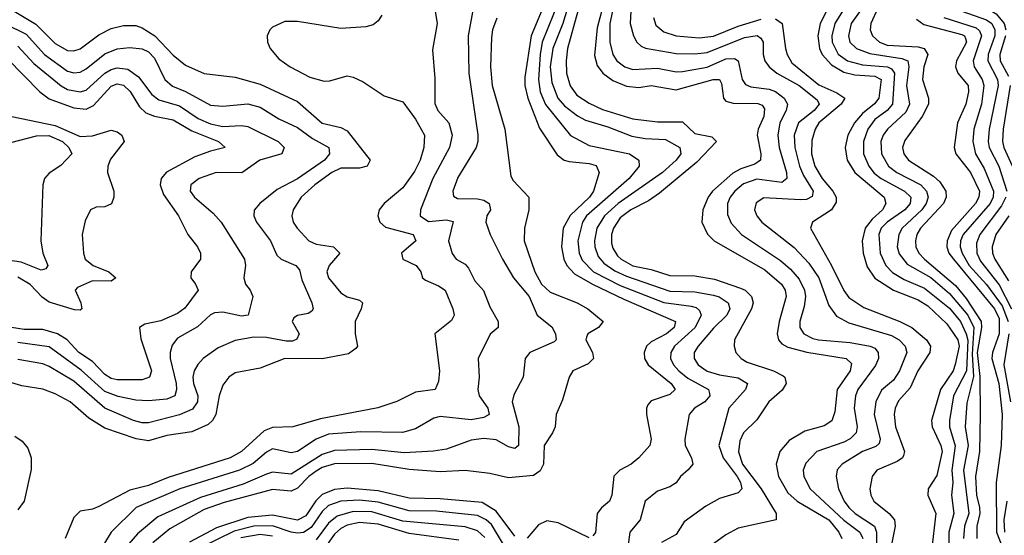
# Model space of a CAD drawing. Header units: inches. Extents: x 884549 to 1028252, y 526810 to 653624.
# Tile 979 of 1056: x 1021076 to 1024247, y 617840 to 619503. Entities that reach past the tile are written whole.
import ezdxf

# ---------------------------------------------------------------- set-up
doc = ezdxf.new("R2010")
doc.units = ezdxf.units.IN
doc.header["$MEASUREMENT"] = 0
doc.layers.add('B0621', color=7, linetype='Continuous')

msp = doc.modelspace()

# ---------------------------------------------------------------- linework, layer by layer
at = {"layer": 'B0621', "color": 5}
for points, elevation in [([(1024115.1, 620000), (1024124.5, 619970), (1024118.4, 619950), (1024058.2, 619890), (1024042.1, 619870), (1024035.5, 619850), (1024041.2, 619830), (1024056.9, 619810), (1024134.5, 619734.5), (1024145.5, 619710), (1024142.1, 619677.9), (1024124.3, 619610), (1024122.6, 619590), (1024129.5, 619570), (1024152.4, 619552.4), (1024196.2, 619536.2), (1024221, 619521), (1024246.7, 619490), (1024252.1, 619470)], 3080), ([(1022839.4, 619730), (1022723.2, 619450), (1022703, 619317), (1022703.1, 619290), (1022712.3, 619250), (1022750, 619152.8), (1022806.5, 619066.5), (1022828.8, 619050), (1022845, 619045), (1022910, 619039.1), (1022931.9, 619031.9), (1022941.5, 619010), (1022924, 618950), (1022910.7, 618930), (1022849, 618871), (1022826.1, 618830), (1022820.2, 618770), (1022828.1, 618730), (1022837.4, 618710), (1022862.9, 618682.9), (1022920.8, 618650), (1023021.3, 618601.3), (1023188.3, 618530), (1023183.1, 618510), (1023158.7, 618490), (1023110, 618464.3), (1023094.2, 618450), (1023086.5, 618430), (1023087.7, 618410), (1023100.1, 618390), (1023173.7, 618330), (1023186.3, 618310), (1023170, 618294.3), (1023110, 618273.2), (1023099.3, 618260.7), (1023094.5, 618250), (1023094.8, 618230), (1023109.3, 618150), (1023105, 618130), (1023070, 618089.8), (1023045.3, 618070), (1023008.3, 618050), (1022989.2, 618030.8), (1022982.8, 617970), (1022975.7, 617950), (1022950, 617929.1), (1022935.3, 617910), (1022930.6, 617849.4), (1022922, 617838)], 2720), ([(1023862.4, 619590), (1023817.4, 619490), (1023815.2, 619470), (1023822.7, 619450), (1023844.9, 619430), (1023870, 619419.9), (1023970, 619415.4), (1023988.9, 619410), (1024000.2, 619390), (1023987.5, 619350), (1023983.3, 619310), (1024003.3, 619250), (1024002.9, 619230), (1023982.7, 619190), (1023926.6, 619113.4), (1023919.4, 619090), (1023923.7, 619070), (1023938.1, 619050), (1024018.4, 618998.4), (1024039.5, 618979.5), (1024058.3, 618950), (1024059.2, 618930), (1024051.2, 618910), (1023977.3, 618830), (1023965.5, 618810), (1023960.6, 618790), (1023962.4, 618770), (1023971.9, 618750), (1023990.4, 618730), (1024090, 618645.1), (1024123.9, 618603.9), (1024172.5, 618530), (1024173.9, 618510), (1024159.4, 618430), (1024168, 618352), (1024169.4, 618230), (1024167.4, 618110), (1024153.7, 618030), (1024157.6, 617970), (1024167.3, 617930), (1024167.6, 617910), (1024158.7, 617870), (1024158.3, 617830)], 2980), ([(1022813.6, 619566.4), (1022758.4, 619430), (1022751.5, 619390), (1022747, 619310), (1022752, 619270), (1022769.2, 619229.2), (1022849.4, 619129.4), (1022910, 619096.9), (1023039.5, 619070), (1023069.4, 619050), (1023070.6, 619030), (1023038.8, 618990), (1022901.7, 618870), (1022888.2, 618850), (1022873, 618790), (1022877.3, 618750), (1022887.2, 618727.2), (1022924, 618690), (1023010, 618646), (1023150, 618591.1), (1023238.6, 618578.6), (1023254.2, 618574.2), (1023265.1, 618565.1), (1023270.8, 618550), (1023250.9, 618510), (1023185.1, 618450), (1023172.4, 618430), (1023172.3, 618410), (1023181.6, 618390), (1023198.6, 618370), (1023227.3, 618347.3), (1023293.8, 618310), (1023297, 618297), (1023298.2, 618290), (1023281.9, 618270), (1023248.8, 618250), (1023232.1, 618230), (1023218.1, 618150), (1023219.3, 618130), (1023239.1, 618090), (1023243.5, 618070), (1023229.2, 618050.8), (1023203.7, 618030), (1023190, 618009.8), (1023170, 617996.4), (1023130, 617982.4), (1023090.1, 617950), (1023074, 617890), (1023040.9, 617850), (1023030.5, 617769.5)], 2740), ([(1022960.5, 619570), (1022936, 619476), (1022927.3, 619387.3), (1022935.2, 619355.2), (1022953.3, 619330), (1022986.4, 619306.4), (1023030, 619287.8), (1023070, 619283.7), (1023110, 619290.1), (1023190, 619276.3), (1023309.3, 619309.3), (1023329.6, 619309.6), (1023336.3, 619296.3), (1023342.7, 619250), (1023350, 619240.1), (1023373.2, 619233.2), (1023452.6, 619232.6), (1023467.1, 619227.1), (1023474.7, 619214.7), (1023472.1, 619190), (1023453.6, 619150), (1023450.8, 619130), (1023462.3, 619070), (1023461.8, 619050), (1023443.5, 619036.5), (1023398.5, 619021.5), (1023372.6, 619007.4), (1023307.2, 618950), (1023292.9, 618930), (1023276.3, 618890), (1023272.6, 618850), (1023290.7, 618810.7), (1023312.5, 618790), (1023475.8, 618695.8), (1023529.7, 618649.7), (1023541.4, 618630), (1023544.7, 618610), (1023521.7, 618530), (1023514.9, 618490), (1023519.7, 618470), (1023530, 618458), (1023550, 618446.3), (1023610.4, 618430.4), (1023738, 618410), (1023754.3, 618394.3), (1023750.1, 618370), (1023708.6, 618310), (1023701.3, 618238.7), (1023691, 618209), (1023666.4, 618193.6), (1023604, 618176), (1023554.4, 618145.6), (1023524, 618110), (1023511.9, 618070), (1023519.4, 618030), (1023550, 617976.8), (1023579.6, 617950), (1023681.7, 617890), (1023713.9, 617850), (1023723.1, 617830)], 2820), ([(1023693.6, 619570), (1023654.2, 619490), (1023646.1, 619450), (1023651.5, 619410), (1023660.7, 619390), (1023690, 619356.7), (1023730, 619333.6), (1023765, 619325), (1023830, 619320.9), (1023850.5, 619310), (1023842.5, 619250), (1023829, 619231), (1023790, 619199.6), (1023764.1, 619170), (1023742.9, 619130), (1023734.8, 619090), (1023741.2, 619050), (1023765.1, 619010), (1023859.6, 618930), (1023865.6, 618910), (1023854.3, 618890), (1023821, 618859), (1023798.6, 618830), (1023788.6, 618790), (1023792.8, 618750), (1023805.7, 618705.7), (1023829.7, 618669.7), (1023889.9, 618630.1), (1023970, 618599.6), (1024000.2, 618580.2), (1024062.3, 618522.3), (1024097.1, 618470), (1024101.5, 618450), (1024088.9, 618391.1), (1024081.8, 618370), (1024041, 618310), (1024012.8, 618210), (1024014.3, 618190), (1024042.7, 618130), (1024046.4, 618110), (1024030, 618033), (1024002, 617990), (1024000.5, 617970), (1024026.9, 617910), (1024011.9, 617790)], 2920), ([(1023802.5, 619557.5), (1023753.9, 619490), (1023744.8, 619450), (1023749.7, 619430), (1023770.8, 619410), (1023813.8, 619393.8), (1023917.1, 619377.1), (1023936.5, 619370), (1023939.6, 619350), (1023931.8, 619290), (1023942.1, 619230), (1023930, 619204.5), (1023870.4, 619150), (1023857.2, 619130), (1023849.7, 619109.7), (1023851, 619070), (1023874, 619030), (1023901, 619010), (1023977.9, 618970), (1023996.8, 618950), (1024001.3, 618930), (1023995.4, 618910), (1023980.9, 618890), (1023917.9, 618830), (1023907.1, 618810), (1023902.2, 618770), (1023907.9, 618747.9), (1023934.2, 618714.2), (1024010, 618671.6), (1024070, 618620.2), (1024129.9, 618550), (1024148.3, 618510), (1024143.7, 618423.7), (1024147.4, 618352.6), (1024126.7, 618266.7), (1024121.4, 618190), (1024130.6, 618130), (1024115, 618050), (1024132.7, 617910), (1024118.8, 617870), (1024116, 617830)], 2960), ([(1021052.9, 619532.9), (1021127.9, 619487.9), (1021190, 619426.1), (1021230, 619403.2), (1021250, 619401.7), (1021270, 619408.2), (1021330, 619453.3), (1021370, 619473.6), (1021410, 619484.3), (1021450, 619484.2), (1021470, 619476.6), (1021510.7, 619450.7), (1021570, 619387.9), (1021610, 619356.1), (1021670, 619328.9), (1021770, 619317.1), (1021850, 619294.4), (1021970, 619238.8), (1022050, 619168.8), (1022110, 619154.5), (1022130, 619144.1), (1022204.4, 619050), (1022195, 619030), (1022170, 619023.7), (1022110, 619023.7), (1022080.8, 619010), (1022026, 618970), (1021981.8, 618930), (1021956, 618890), (1021951.9, 618870), (1021956.8, 618850), (1021968.9, 618830), (1022006.6, 618790), (1022030, 618779.1), (1022086, 618770), (1022106.8, 618750), (1022072.8, 618710), (1022064.8, 618690), (1022070.6, 618670), (1022110, 618621.4), (1022130, 618608.7), (1022170, 618598), (1022179.3, 618590), (1022175.6, 618570), (1022156.2, 618530), (1022156, 618490), (1022163.3, 618450), (1022157.9, 618442.1), (1022134.9, 618425.1), (1022050, 618408.9), (1021929.7, 618410.2), (1021850, 618379), (1021770, 618364.3), (1021749.2, 618350), (1021730, 618323.9), (1021717.6, 618290), (1021706.9, 618230), (1021696.1, 618210), (1021682.3, 618197.7), (1021630, 618174.2), (1021550, 618161.5), (1021490, 618144.5), (1021451.1, 618151.1), (1021350, 618186), (1021298, 618218), (1021237.7, 618270), (1021190, 618296.4), (1021150, 618311.3), (1021082.2, 618322.2), (1021050, 618331.9)], 2580), ([(1022414.2, 619530), (1022420.2, 619490), (1022405, 619405), (1022412.4, 619312.4), (1022412.8, 619232.8), (1022422.9, 619210), (1022457.4, 619170), (1022468.1, 619130), (1022459.7, 619090), (1022406.1, 618990), (1022366.2, 618890), (1022366, 618870), (1022392, 618852), (1022450, 618857.1), (1022472, 618852), (1022456.8, 618790), (1022468.3, 618748.3), (1022481.2, 618730), (1022510, 618713.9), (1022521.1, 618701.1), (1022541.1, 618661.1), (1022569, 618629), (1022590, 618577.1), (1022616.5, 618530), (1022616.5, 618510), (1022591.2, 618488.8), (1022552.4, 618410), (1022555.8, 618350), (1022551.3, 618310), (1022555.3, 618290), (1022583.6, 618250), (1022587.8, 618230), (1022570, 618220.5), (1022530, 618212.3), (1022430, 618223.4), (1022410, 618217.5), (1022350, 618183.4), (1022308.4, 618171.6), (1022174.1, 618174.1), (1022070, 618166.1), (1022030, 618150.3), (1021970, 618110.3), (1021950, 618106.5), (1021890, 618118.5), (1021870, 618108.1), (1021828.1, 618071.9), (1021783.9, 618050), (1021590.9, 617990), (1021450.6, 617930), (1021370.5, 617850), (1021330, 617784.7)], 2640), ([(1022537.8, 619550), (1022519.9, 619450), (1022522.2, 619330), (1022551.7, 619131.8), (1022551.5, 619110), (1022545.4, 619090), (1022486.5, 618993.5), (1022471, 618950), (1022473.2, 618933.2), (1022486.2, 618926.2), (1022550, 618924.7), (1022570, 618920.7), (1022588.1, 618910), (1022591.8, 618890), (1022579.8, 618870), (1022577.1, 618850), (1022591.1, 618810), (1022630.5, 618730), (1022665.6, 618670), (1022716.5, 618610), (1022741.8, 618550), (1022790, 618512.2), (1022801.3, 618490), (1022803, 618470), (1022796.6, 618463.4), (1022718.2, 618430), (1022703.9, 618410), (1022696.8, 618350), (1022666.8, 618293.2), (1022661.5, 618270), (1022683.2, 618190), (1022682.7, 618130), (1022670, 618120.2), (1022650, 618125.7), (1022610, 618148.1), (1022570, 618152.3), (1022530, 618146.5), (1022450, 618118), (1022408.9, 618111.1), (1022313.8, 618106.2), (1022210, 618117.1), (1022090, 618113.3), (1022050, 618100.3), (1021950, 618037), (1021890, 618043.4), (1021870, 618037.2), (1021795.5, 618004.5), (1021658.3, 617961.7), (1021520.2, 617899.8), (1021455.4, 617844.6), (1021426.9, 617813.1)], 2660), ([(1022840.1, 619540.1), (1022825, 619490), (1022792.4, 619410), (1022784.7, 619350), (1022790, 619300.2), (1022808.9, 619250), (1022830, 619224.5), (1022872.3, 619192.3), (1022898.4, 619178.4), (1022970, 619157.5), (1023046.8, 619126.8), (1023090, 619119), (1023156.1, 619116), (1023201.5, 619090), (1023204.7, 619070), (1023189.6, 619050), (1023145.7, 619010), (1023003.5, 618910), (1022959.6, 618870), (1022934.2, 618830), (1022926.6, 618790), (1022927.6, 618770), (1022939.2, 618739.2), (1022957.1, 618717.1), (1022992.9, 618692.9), (1023030, 618675.2), (1023170, 618627.7), (1023250, 618624.8), (1023310, 618614.6), (1023328.8, 618608.8), (1023358, 618590), (1023362.9, 618570), (1023353, 618550), (1023310, 618508.2), (1023260.7, 618450), (1023247.6, 618430), (1023248, 618410), (1023260.4, 618390), (1023290, 618369.7), (1023330, 618358), (1023390, 618348.2), (1023419.8, 618330), (1023413.3, 618310), (1023360.1, 618250), (1023327.7, 618130), (1023341.1, 618090), (1023386.4, 618030), (1023397.5, 618010), (1023401.7, 617990), (1023390, 617977), (1023330, 617958.9), (1023285.7, 617934.3), (1023216.3, 617883.7), (1023190, 617843.1), (1023142.6, 617817.4)], 2760), ([(1022872.9, 619530), (1022839.7, 619410), (1022835.2, 619370), (1022836.6, 619330), (1022848.9, 619288.9), (1022870, 619259.7), (1022910, 619233.3), (1022953.2, 619213.2), (1023050, 619182.9), (1023130, 619172.7), (1023210, 619173.5), (1023250, 619135.7), (1023304.8, 619124.8), (1023319.5, 619110), (1023256.6, 619043.4), (1023136.4, 618943.6), (1023101.1, 618918.9), (1023044.5, 618890), (1023010, 618863.9), (1022987.7, 618830), (1022982.1, 618810), (1022981.9, 618781.9), (1022985.7, 618765.7), (1023001.4, 618741.4), (1023012.5, 618730), (1023050, 618708.7), (1023110, 618696.7), (1023170, 618677.8), (1023250, 618677.2), (1023313.8, 618666.2), (1023397.3, 618637.3), (1023412.1, 618630), (1023433.1, 618610), (1023437.5, 618590), (1023432.9, 618570), (1023378.3, 618470), (1023376.8, 618450), (1023381.7, 618430), (1023399.8, 618410), (1023418.8, 618398.8), (1023503.9, 618370), (1023534.3, 618354.3), (1023540.1, 618350), (1023544.3, 618330), (1023531.7, 618308.3), (1023488.3, 618270), (1023450, 618212), (1023406.7, 618170), (1023395.4, 618144.6), (1023391.2, 618108.8), (1023403.4, 618070), (1023464.2, 617990), (1023512.1, 617910), (1023511.9, 617890), (1023390, 617863.7), (1023350, 617842), (1023310, 617812.5)], 2780), ([(1022985.1, 619530), (1022976.9, 619490), (1022976.7, 619430), (1022985.6, 619390), (1022998.5, 619370), (1023024.8, 619350), (1023050, 619342.4), (1023130, 619346.7), (1023190, 619334.3), (1023210, 619335.1), (1023290, 619349.4), (1023350, 619376.7), (1023377.4, 619377.4), (1023389.4, 619369.4), (1023402.3, 619310), (1023413.6, 619293.6), (1023430, 619285.7), (1023490, 619278.3), (1023510, 619270.7), (1023537.4, 619250), (1023548.7, 619230), (1023544.7, 619210), (1023523.8, 619170), (1023517, 619130), (1023522.3, 619090), (1023545.2, 619010), (1023546.1, 618990), (1023530, 618977.1), (1023450, 618988.4), (1023407.1, 618972.9), (1023378.9, 618950), (1023363.9, 618930), (1023355.3, 618910), (1023354.9, 618874.9), (1023367, 618847), (1023400.9, 618810), (1023525.9, 618725.9), (1023558.3, 618698.3), (1023586, 618666), (1023603.6, 618630), (1023606.5, 618610), (1023602.6, 618577.4), (1023588, 618530), (1023588.3, 618510), (1023600.7, 618490), (1023630, 618474.4), (1023648.8, 618470), (1023750, 618461.4), (1023814.7, 618450), (1023830, 618443.3), (1023841.1, 618430), (1023841.7, 618410), (1023832.4, 618387.6), (1023775.2, 618310), (1023767.2, 618290), (1023763.2, 618250), (1023773.5, 618190), (1023770.1, 618170), (1023750, 618151.1), (1023730, 618140.9), (1023643.5, 618110), (1023607.8, 618072.2), (1023599.5, 618050), (1023600.8, 618030), (1023621.5, 617990), (1023730, 617888.8), (1023781.2, 617850), (1023790.9, 617830)], 2840), ([(1023043.9, 619530), (1023041.7, 619490), (1023052.2, 619450), (1023063.1, 619430), (1023077.4, 619417.4), (1023091, 619411), (1023190, 619393.6), (1023250, 619392.4), (1023290, 619397.1), (1023410, 619445.3), (1023451.2, 619451.2), (1023462.9, 619442.9), (1023470.1, 619430.1), (1023470.1, 619390), (1023476.1, 619370), (1023489.5, 619350), (1023514.1, 619330), (1023586.5, 619290), (1023643.7, 619243.7), (1023650.1, 619230), (1023634.4, 619210), (1023583.7, 619170), (1023569.8, 619130), (1023572.1, 619090), (1023587.7, 619030), (1023600.2, 619000.2), (1023630.8, 618950), (1023627.9, 618932.1), (1023610, 618922.7), (1023590, 618921.5), (1023471.9, 618928.1), (1023447.6, 618912.4), (1023442.3, 618890), (1023449.6, 618870), (1023465.9, 618850), (1023570, 618768.4), (1023617.2, 618717.2), (1023649.4, 618670), (1023681.5, 618581.5), (1023706.2, 618546.2), (1023745.7, 618525.7), (1023883.9, 618483.9), (1023908.3, 618470), (1023927.6, 618450), (1023932.5, 618430), (1023909, 618370), (1023890, 618340.3), (1023851.9, 618308.1), (1023833, 618270), (1023827.3, 618230), (1023846.9, 618150), (1023843.5, 618136.5), (1023833.2, 618126.8), (1023790.1, 618110), (1023725, 618070), (1023708.8, 618051.2), (1023705.4, 618030), (1023713.2, 617990), (1023731.6, 617950), (1023746.1, 617930), (1023766.9, 617910), (1023829.2, 617869.2), (1023835.3, 617850), (1023835.1, 617810)], 2860), ([(1023725.8, 619530), (1023701.3, 619490), (1023691.7, 619450), (1023692.9, 619430), (1023711.3, 619391.3), (1023741.8, 619370), (1023790, 619356.7), (1023870.9, 619350.9), (1023883.6, 619343.6), (1023892.9, 619330), (1023886.8, 619230), (1023870.1, 619210), (1023830, 619180.4), (1023807, 619150), (1023793.1, 619110), (1023793.7, 619070), (1023810.1, 619030), (1023828, 619008), (1023850.8, 618990), (1023925.5, 618950), (1023946.2, 618930), (1023943.5, 618910), (1023926.8, 618890), (1023870.1, 618850), (1023850.4, 618830), (1023842.5, 618810), (1023846.8, 618750), (1023865.5, 618710), (1023887.2, 618687.2), (1023924.6, 618664.6), (1023990, 618637.3), (1024070, 618572.7), (1024106.3, 618530), (1024124.5, 618490), (1024129.6, 618469.6), (1024125.3, 618370), (1024083.7, 618290), (1024070.3, 618210), (1024070.6, 618190), (1024088.3, 618128.3), (1024078.1, 618050), (1024081, 618010), (1024077.3, 617970), (1024084.8, 617910), (1024068.6, 617850), (1024068.4, 617810)], 2940), ([(1024109.7, 619529.7), (1024190, 619502), (1024206.6, 619490), (1024216.7, 619470), (1024216.3, 619450), (1024194.9, 619390), (1024194, 619370), (1024225.2, 619310), (1024227.6, 619290), (1024198.4, 619150), (1024195.3, 619110), (1024198.1, 619090), (1024228.8, 619030), (1024255.6, 618950)], 3060), ([(1022242.4, 619517.6), (1022230, 619498.9), (1022214, 619486), (1022190, 619479.1), (1022110, 619474), (1021970, 619497.1), (1021930, 619497.2), (1021890, 619478.9), (1021881.1, 619470), (1021873, 619450), (1021874.1, 619430), (1021881.8, 619410), (1021910, 619375.9), (1021947.2, 619350), (1022010, 619317.4), (1022056, 619304), (1022074.8, 619305.2), (1022130, 619321.3), (1022150, 619317.5), (1022181.9, 619301.9), (1022250, 619256.6), (1022310, 619237.8), (1022350, 619182), (1022379.3, 619130), (1022377.7, 619090), (1022365.2, 619050), (1022347.1, 619012.9), (1022310, 618960.2), (1022249.4, 618910), (1022233.7, 618890), (1022229.5, 618870), (1022235.1, 618850), (1022253.9, 618833.9), (1022342.6, 618810), (1022351.1, 618790), (1022305.2, 618750), (1022309.4, 618730), (1022352.4, 618710), (1022367.5, 618690), (1022372.6, 618670), (1022382.4, 618662.4), (1022424.7, 618644.7), (1022446.1, 618630), (1022470.6, 618570), (1022475.4, 618550), (1022466.9, 618533.1), (1022413, 618490), (1022428.2, 618370), (1022424.2, 618335.8), (1022413.4, 618310), (1022350, 618301.3), (1022290, 618271.7), (1022229, 618251), (1022044.4, 618215.6), (1021954.9, 618190), (1021890, 618187.9), (1021863.4, 618176.6), (1021790, 618110.7), (1021753.3, 618090), (1021553.3, 618026.7), (1021490, 618000.9), (1021430, 617986.1), (1021330, 617932.6), (1021310, 617924.5), (1021270, 617917.8), (1021250, 617897.7), (1021221.9, 617830)], 2620), ([(1022612.5, 619507.5), (1022598.7, 619470), (1022595, 619445), (1022592.5, 619350), (1022596.9, 619290), (1022637.9, 619150), (1022657.9, 618997.9), (1022664.5, 618984.5), (1022715.9, 618930), (1022715.9, 618890), (1022701.7, 618830), (1022700.1, 618790), (1022734.6, 618690), (1022756.5, 618650), (1022784.2, 618624.3), (1022871.3, 618590), (1022905.9, 618570), (1022955.2, 618530), (1022940.3, 618510), (1022905.8, 618490), (1022901, 618479), (1022899.2, 618470), (1022920.8, 618430), (1022923.5, 618410), (1022906.9, 618393.1), (1022857.5, 618370), (1022845, 618350), (1022823.5, 618276.5), (1022803.2, 618230), (1022800.2, 618190), (1022792, 618170), (1022765, 618130), (1022762.5, 618070), (1022751.8, 618048.2), (1022730, 618032.6), (1022650, 618025.4), (1022590, 618039.5), (1022510, 618048.7), (1022430, 618044.7), (1022330, 618052), (1022210, 618071.7), (1022090, 618070.6), (1022050, 618058.5), (1022030, 618047.1), (1022006.6, 618030), (1021970, 617992.6), (1021950, 617982.9), (1021890, 617988), (1021733.7, 617946.3), (1021670, 617922.9), (1021558.7, 617861.3), (1021504.4, 617815.6)], 2680), ([(1023117.3, 619510), (1023124.9, 619484.9), (1023150, 619463.4), (1023190, 619450.1), (1023264.3, 619444.3), (1023310, 619449.8), (1023390, 619481.8), (1023463.7, 619503.7)], 2880), ([(1023510, 619505), (1023531.7, 619490), (1023542.1, 619410), (1023547.2, 619390), (1023562.9, 619362.9), (1023650, 619292.7), (1023707.2, 619267.2), (1023733, 619250), (1023721.1, 619230), (1023649.4, 619170), (1023637.8, 619150), (1023626.6, 619113.4), (1023625.5, 619070), (1023636.9, 619030), (1023660.6, 618990), (1023695.1, 618950), (1023705.9, 618930), (1023705.9, 618914.1), (1023690, 618889.5), (1023629.2, 618850), (1023622.5, 618830), (1023690.7, 618710), (1023729.8, 618629.8), (1023746.5, 618606.5), (1023794.1, 618574.1), (1023910, 618529.8), (1023948.6, 618510), (1023996.7, 618470), (1024009.7, 618450), (1024006.7, 618430), (1023968.2, 618370), (1023943.9, 618316.1), (1023906.1, 618273.9), (1023895, 618250), (1023892.2, 618230), (1023896.3, 618190), (1023925.8, 618110), (1023922.2, 618097.8), (1023918.7, 618090), (1023901.5, 618078.5), (1023836.4, 618050), (1023821.4, 618030), (1023813.4, 617990), (1023817, 617970), (1023827.1, 617950), (1023876.1, 617910), (1023892.9, 617890), (1023895.4, 617870), (1023883.7, 617810)], 2880), ([(1023964.1, 619504.1), (1023987.4, 619487.4), (1024110, 619454.7), (1024118.6, 619450), (1024121.9, 619441.9), (1024125, 619430), (1024092.7, 619370), (1024090.1, 619350), (1024097.6, 619330), (1024130, 619290.7), (1024131.7, 619270), (1024122.7, 619230), (1024096.4, 619170), (1024085.4, 619090), (1024090.4, 619070), (1024137.8, 619010), (1024167.5, 618950), (1024165.1, 618930), (1024153.9, 618910), (1024076.7, 618823.3), (1024062.4, 618790), (1024061.7, 618770), (1024068.6, 618750), (1024083, 618730), (1024215.2, 618570), (1024230, 618538.9), (1024230, 618490), (1024209.4, 618430), (1024206.8, 618410), (1024229.1, 618330), (1024240.2, 618230), (1024237, 618130), (1024221.2, 618010), (1024221.8, 617850), (1024241.3, 617801.3)], 3020), ([(1024051.8, 619510), (1024156, 619476), (1024167.1, 619467.1), (1024174, 619450), (1024146.3, 619370), (1024150, 619350), (1024175.5, 619310), (1024180.7, 619290), (1024173.3, 619230), (1024148.7, 619150), (1024145.1, 619110), (1024153.9, 619070), (1024182.5, 619022.5), (1024212, 618950), (1024210.8, 618930), (1024201.8, 618910), (1024113.9, 618810), (1024105.7, 618790), (1024105, 618770), (1024110.9, 618750), (1024133.3, 618710), (1024189.1, 618649.1), (1024239.6, 618579.6), (1024259.3, 618530)], 3040), ([(1021029.1, 619489.1), (1021096.3, 619456.3), (1021155.5, 619390), (1021230, 619336.6), (1021250, 619331), (1021270, 619332.9), (1021290, 619343.9), (1021350, 619392.2), (1021390, 619408.5), (1021430, 619413.2), (1021470, 619408.3), (1021490, 619399.4), (1021510, 619378.8), (1021543.4, 619310), (1021568.1, 619288.1), (1021610, 619271), (1021690, 619227.2), (1021730, 619223.5), (1021810, 619231.1), (1021850, 619220.1), (1021910, 619183.1), (1021970, 619154.7), (1022019, 619119), (1022070.8, 619090), (1022073.7, 619070), (1022057.3, 619050), (1021970, 618989.4), (1021904.9, 618955.1), (1021849.4, 618910), (1021831.2, 618888.8), (1021829.5, 618870), (1021838, 618850), (1021882.9, 618790), (1021903.4, 618743.4), (1021917.8, 618730), (1021964.7, 618710), (1021976.3, 618696.3), (1021984.1, 618664.1), (1022016.1, 618590), (1022020.6, 618570), (1022016.8, 618563.2), (1022005.2, 618554.8), (1021970, 618548.7), (1021958.9, 618541.1), (1021953.2, 618530), (1021975.7, 618490), (1021967.9, 618472.1), (1021953.9, 618466.1), (1021934.4, 618465.6), (1021870, 618477.7), (1021830, 618479.4), (1021770, 618468.2), (1021715.3, 618444.7), (1021666.6, 618410), (1021649.1, 618390.9), (1021637.6, 618370), (1021633.1, 618350), (1021635.8, 618330), (1021649.1, 618290), (1021648, 618270), (1021632.6, 618247.3), (1021590, 618228.3), (1021490, 618203), (1021470, 618202.3), (1021442.4, 618210), (1021350, 618250), (1021250, 618337.4), (1021170, 618384.7), (1021150, 618392.6), (1021070, 618406.6)], 2560), ([(1024250.9, 619450), (1024232.8, 619390), (1024233.7, 619370), (1024260.5, 619320.5)], 3080), ([(1021070, 619417.6), (1021121.6, 619361.6), (1021209.6, 619289.6), (1021230, 619277.8), (1021270, 619269.8), (1021290, 619275.2), (1021349.9, 619330), (1021370, 619341.4), (1021390, 619346.8), (1021423.5, 619343.5), (1021458.7, 619318.7), (1021501.3, 619261.3), (1021523.7, 619243.7), (1021590, 619224.6), (1021650, 619183.8), (1021690, 619166.5), (1021730, 619158.6), (1021790, 619161.8), (1021810, 619158.2), (1021908.6, 619110), (1021927.5, 619090), (1021919.6, 619070), (1021849.2, 619050), (1021790.7, 619009.3), (1021708.2, 619010), (1021653.8, 618990), (1021626.4, 618970), (1021624.6, 618950), (1021638.7, 618930), (1021698.3, 618878.3), (1021724.1, 618850), (1021800.1, 618730), (1021802.5, 618710), (1021797.7, 618670), (1021803.2, 618650), (1021818.3, 618630), (1021826.4, 618610), (1021811.1, 618550), (1021790, 618547.2), (1021730, 618559.5), (1021702.9, 618557.1), (1021690, 618550.6), (1021647.8, 618512.2), (1021584.4, 618475.6), (1021567, 618453), (1021560.3, 618430), (1021560.7, 618410), (1021579.1, 618330), (1021580.8, 618310), (1021574.9, 618290), (1021550, 618279.2), (1021490, 618274.1), (1021450, 618276.1), (1021392.4, 618287.6), (1021350, 618303.7), (1021273.1, 618373.1), (1021170, 618447.4), (1021070, 618461.8)], 2540), ([(1021036.6, 619376.6), (1021140.7, 619270), (1021170, 619247.3), (1021250, 619218.4), (1021290, 619214.4), (1021313.8, 619226.2), (1021370, 619288.5), (1021390, 619295.7), (1021410, 619291.8), (1021431.3, 619271.3), (1021461.1, 619221.1), (1021482.3, 619202.3), (1021510, 619191.6), (1021570, 619179.4), (1021630, 619144), (1021715.6, 619110), (1021737.1, 619090), (1021690, 619079.1), (1021639.7, 619060.3), (1021548.6, 619011.4), (1021531, 618990), (1021528.3, 618970), (1021539.2, 618939.2), (1021587.5, 618870), (1021617.6, 618810), (1021647.9, 618770), (1021657.7, 618750), (1021657.7, 618730), (1021627.5, 618690), (1021626.8, 618670), (1021642.3, 618650), (1021650.2, 618630), (1021607.8, 618572.2), (1021584.4, 618555.6), (1021530, 618531.7), (1021478.9, 618521.1), (1021461.9, 618510), (1021466.3, 618473.7), (1021499.9, 618370), (1021493.3, 618350), (1021470, 618341.6), (1021390, 618341.3), (1021370, 618345.3), (1021350, 618358.4), (1021310, 618400.2), (1021266.3, 618430), (1021228.1, 618470), (1021197.7, 618490), (1021150, 618503.3), (1021090, 618504.2), (1021049.2, 618510)], 2520), ([(1024265.3, 619290), (1024243.3, 619150), (1024241.3, 619110), (1024245.4, 619090), (1024299.7, 618970)], 3080), ([(1021050.6, 619190.6), (1021190, 619161.7), (1021270, 619125.4), (1021310, 619128.3), (1021370, 619146.3), (1021390, 619140.6), (1021405, 619130), (1021412.4, 619110), (1021367.6, 619052.4), (1021359.3, 619030), (1021358.4, 619010), (1021378.9, 618950), (1021378.7, 618930), (1021371.1, 618908.9), (1021350, 618899.4), (1021321.4, 618898.6), (1021303.6, 618890), (1021286, 618854), (1021277.3, 618810), (1021281, 618750), (1021286.5, 618730), (1021312.4, 618710), (1021362.4, 618690), (1021385.6, 618670), (1021370, 618659.6), (1021310, 618660.9), (1021261.4, 618638.6), (1021254.7, 618630), (1021272.6, 618590), (1021275.2, 618570), (1021270, 618566.2), (1021252.6, 618567.4), (1021170, 618591.8), (1021147.6, 618607.6), (1021108.9, 618648.9), (1021070, 618672.9)], 2480), ([(1021047, 619107), (1021130, 619127.9), (1021169.2, 619129.2), (1021213.2, 619110), (1021234.1, 619090), (1021243.9, 619070), (1021207.6, 619032.4), (1021170, 619007.9), (1021155, 618990), (1021149.6, 618970.4), (1021143.2, 618790), (1021149.6, 618749.6), (1021166.5, 618710), (1021160.2, 618699.8), (1021145, 618695.1), (1021080.6, 618720.6), (1020993.2, 618733.2)], 2460), ([(1024251.9, 618930), (1024237.9, 618902.1), (1024168.4, 618810), (1024157.6, 618782.4), (1024158, 618750), (1024170, 618723.5), (1024230, 618647.8), (1024269.6, 618570)], 3060), ([(1024261.9, 618870), (1024219.4, 618810), (1024207.3, 618770), (1024208.8, 618750), (1024216.6, 618730), (1024260.6, 618660.6)], 3080), ([(1024261.6, 618490), (1024245.9, 618390), (1024267.2, 618270)], 3040), ([(1021060.3, 618160.3), (1021083.5, 618143.5), (1021101.4, 618121.4), (1021112.4, 618090), (1021112.7, 618052.7), (1021089.6, 617950), (1021070, 617922.1)], 2580), ([(1022670, 617837.3), (1022610, 617918.3), (1022565.4, 617945.4), (1022430, 617957.8), (1022330, 617960.2), (1022230, 617983.4), (1022130, 617991.7), (1022090, 617987.4), (1022050, 617972.2), (1022029, 617951), (1021996.7, 617903.3), (1021970.9, 617889.1), (1021890, 617904.9), (1021810, 617897.8), (1021710, 617864.6), (1021622.5, 617817.5)], 2720), ([(1022670, 617748.9), (1022594.9, 617874.9), (1022577.9, 617890), (1022550, 617904.3), (1022417.7, 617917.7), (1022330, 617919.4), (1022230, 617947), (1022170, 617953.4), (1022110, 617950.2), (1022070, 617936.1), (1022050, 617916.6), (1022014.4, 617865.6), (1021990, 617849.5), (1021970, 617846.8), (1021950, 617850.4), (1021890, 617871), (1021830, 617869.7), (1021766.2, 617853.8), (1021659.5, 617800.5)], 2740), ([(1024254.9, 617950), (1024245.9, 617890), (1024247.5, 617850)], 3040), ([(1022573.3, 617833.3), (1022550, 617854.9), (1022510, 617867), (1022310, 617885.6), (1022210, 617916), (1022150, 617917.1), (1022097.8, 617902.2), (1022070, 617879.4), (1022030, 617825.5)], 2760), ([(1022490, 617824.3), (1022330, 617846.4), (1022230, 617876.3), (1022170, 617881.9), (1022130, 617872.5), (1022110, 617861.6), (1022090, 617843.3), (1022050, 617788.4)], 2780), ([(1022910, 617832.5), (1022810, 617880.2), (1022773, 617887), (1022746.1, 617873.9), (1022710, 617831)], 2720), ([(1021890, 617837.8), (1021850, 617842.8), (1021787.6, 617832.4)], 2760)]:
    msp.add_lwpolyline(points, dxfattribs=dict(at, elevation=elevation))

doc.saveas('drawing.dxf')
